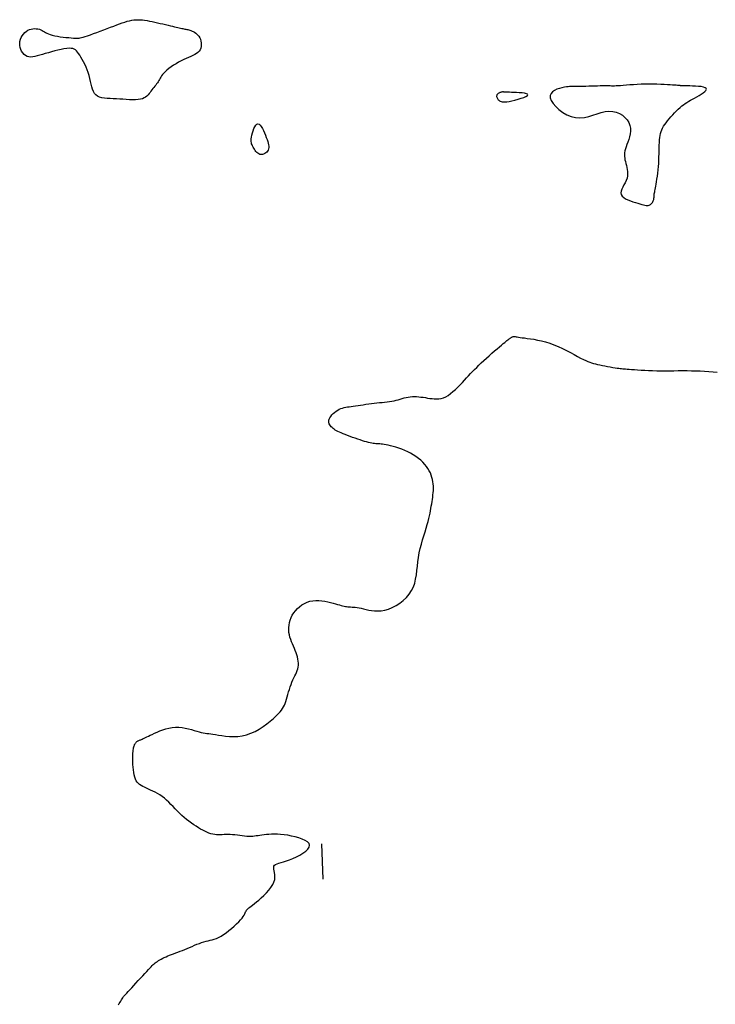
# Model space of a CAD drawing. Header units: millimetres. Extents: x 32690613 to 32693367, y 5343692 to 5344708.
# Tile 627 of 656: x 32692699 to 32692719, y 5344547 to 5344575. Entities that reach past the tile are written whole.
import ezdxf

# ---------------------------------------------------------------- set-up
doc = ezdxf.new("R2010")
doc.units = ezdxf.units.MM
doc.header["$LTSCALE"] = 20
doc.layers.add('02-DGM_HL_491.00', color=62, linetype='Continuous')

msp = doc.modelspace()

# ---------------------------------------------------------------- linework, layer by layer
at = {"layer": '02-DGM_HL_491.00', "elevation": 491, "flags": 128}
for points in [[(32692701.187, 5344573.161), (32692701.161, 5344573.243), (32692701.13, 5344573.324), (32692701.097, 5344573.403), (32692701.061, 5344573.48), (32692701.024, 5344573.552), (32692700.987, 5344573.62), (32692700.952, 5344573.682), (32692700.919, 5344573.738), (32692700.888, 5344573.787), (32692700.859, 5344573.828), (32692700.83, 5344573.863), (32692700.799, 5344573.89), (32692700.763, 5344573.911), (32692700.723, 5344573.925), (32692700.674, 5344573.932), (32692700.617, 5344573.933), (32692700.55, 5344573.927), (32692700.473, 5344573.916), (32692700.39, 5344573.901), (32692700.302, 5344573.881), (32692700.211, 5344573.859), (32692700.12, 5344573.835), (32692700.03, 5344573.809), (32692699.944, 5344573.783), (32692699.863, 5344573.758), (32692699.787, 5344573.735), (32692699.716, 5344573.715), (32692699.65, 5344573.699), (32692699.589, 5344573.689), (32692699.531, 5344573.685), (32692699.478, 5344573.69), (32692699.429, 5344573.704), (32692699.383, 5344573.728), (32692699.341, 5344573.761), (32692699.305, 5344573.802), (32692699.273, 5344573.849), (32692699.248, 5344573.901), (32692699.23, 5344573.957), (32692699.22, 5344574.015), (32692699.218, 5344574.073), (32692699.224, 5344574.13), (32692699.239, 5344574.187), (32692699.261, 5344574.24), (32692699.289, 5344574.29), (32692699.323, 5344574.337), (32692699.361, 5344574.378), (32692699.403, 5344574.413), (32692699.448, 5344574.442), (32692699.494, 5344574.464), (32692699.542, 5344574.479), (32692699.591, 5344574.487), (32692699.639, 5344574.49), (32692699.686, 5344574.488), (32692699.732, 5344574.481), (32692699.775, 5344574.471), (32692699.814, 5344574.458), (32692699.85, 5344574.441), (32692699.884, 5344574.423), (32692699.918, 5344574.404), (32692699.953, 5344574.383), (32692699.991, 5344574.363), (32692700.034, 5344574.342), (32692700.084, 5344574.323), (32692700.142, 5344574.305), (32692700.21, 5344574.289), (32692700.285, 5344574.275), (32692700.365, 5344574.262), (32692700.448, 5344574.252), (32692700.529, 5344574.243), (32692700.606, 5344574.235), (32692700.677, 5344574.229), (32692700.739, 5344574.223), (32692700.789, 5344574.22), (32692700.831, 5344574.217), (32692700.866, 5344574.217), (32692700.9, 5344574.22), (32692700.934, 5344574.225), (32692700.972, 5344574.235), (32692701.017, 5344574.248), (32692701.072, 5344574.267), (32692701.14, 5344574.29), (32692701.22, 5344574.318), (32692701.308, 5344574.35), (32692701.402, 5344574.384), (32692701.5, 5344574.42), (32692701.6, 5344574.457), (32692701.698, 5344574.493), (32692701.794, 5344574.529), (32692701.883, 5344574.563), (32692701.968, 5344574.595), (32692702.048, 5344574.625), (32692702.123, 5344574.652), (32692702.194, 5344574.676), (32692702.263, 5344574.697), (32692702.328, 5344574.714), (32692702.391, 5344574.727), (32692702.452, 5344574.737), (32692702.513, 5344574.742), (32692702.573, 5344574.743), (32692702.633, 5344574.741), (32692702.695, 5344574.736), (32692702.758, 5344574.729), (32692702.825, 5344574.718), (32692702.894, 5344574.706), (32692702.968, 5344574.691), (32692703.044, 5344574.675), (32692703.122, 5344574.658), (32692703.201, 5344574.64), (32692703.278, 5344574.622), (32692703.352, 5344574.604), (32692703.424, 5344574.587), (32692703.49, 5344574.571), (32692703.55, 5344574.556), (32692703.604, 5344574.543), (32692703.653, 5344574.531), (32692703.698, 5344574.521), (32692703.738, 5344574.511), (32692703.775, 5344574.503), (32692703.809, 5344574.496), (32692703.841, 5344574.49), (32692703.871, 5344574.484), (32692703.9, 5344574.479), (32692703.927, 5344574.474), (32692703.955, 5344574.469), (32692703.982, 5344574.463), (32692704.01, 5344574.455), (32692704.04, 5344574.446), (32692704.07, 5344574.435), (32692704.103, 5344574.422), (32692704.137, 5344574.406), (32692704.171, 5344574.386), (32692704.205, 5344574.364), (32692704.237, 5344574.337), (32692704.267, 5344574.307), (32692704.295, 5344574.272), (32692704.318, 5344574.232), (32692704.337, 5344574.187), (32692704.351, 5344574.139), (32692704.359, 5344574.089), (32692704.361, 5344574.037), (32692704.357, 5344573.986), (32692704.346, 5344573.937), (32692704.328, 5344573.891), (32692704.302, 5344573.85), (32692704.268, 5344573.814), (32692704.227, 5344573.782), (32692704.179, 5344573.754), (32692704.126, 5344573.728), (32692704.067, 5344573.703), (32692704.004, 5344573.676), (32692703.936, 5344573.648), (32692703.866, 5344573.616), (32692703.794, 5344573.58), (32692703.72, 5344573.539), (32692703.647, 5344573.496), (32692703.575, 5344573.451), (32692703.507, 5344573.405), (32692703.444, 5344573.359), (32692703.387, 5344573.314), (32692703.338, 5344573.27), (32692703.297, 5344573.229), (32692703.263, 5344573.19), (32692703.236, 5344573.153), (32692703.213, 5344573.118), (32692703.194, 5344573.084), (32692703.176, 5344573.051), (32692703.159, 5344573.019), (32692703.14, 5344572.987), (32692703.119, 5344572.955), (32692703.096, 5344572.923), (32692703.072, 5344572.89), (32692703.045, 5344572.857), (32692703.018, 5344572.824), (32692702.991, 5344572.79), (32692702.964, 5344572.756), (32692702.936, 5344572.721), (32692702.91, 5344572.685), (32692702.883, 5344572.649), (32692702.854, 5344572.615), (32692702.822, 5344572.582), (32692702.786, 5344572.553), (32692702.744, 5344572.527), (32692702.694, 5344572.505), (32692702.637, 5344572.489), (32692702.57, 5344572.479), (32692702.496, 5344572.475), (32692702.414, 5344572.475), (32692702.327, 5344572.478), (32692702.237, 5344572.483), (32692702.144, 5344572.49), (32692702.051, 5344572.496), (32692701.958, 5344572.502), (32692701.867, 5344572.506), (32692701.78, 5344572.509), (32692701.697, 5344572.514), (32692701.618, 5344572.522), (32692701.546, 5344572.534), (32692701.481, 5344572.552), (32692701.424, 5344572.577), (32692701.376, 5344572.612), (32692701.337, 5344572.657), (32692701.307, 5344572.712), (32692701.282, 5344572.775), (32692701.262, 5344572.844), (32692701.245, 5344572.919), (32692701.228, 5344572.997), (32692701.209, 5344573.079)], [(32692715.807, 5344572.868), (32692715.742, 5344572.868), (32692715.667, 5344572.866), (32692715.587, 5344572.864), (32692715.503, 5344572.862), (32692715.419, 5344572.859), (32692715.338, 5344572.856), (32692715.262, 5344572.854), (32692715.194, 5344572.852), (32692715.137, 5344572.85), (32692715.09, 5344572.849), (32692715.05, 5344572.848), (32692715.018, 5344572.848), (32692714.991, 5344572.848), (32692714.968, 5344572.848), (32692714.947, 5344572.849), (32692714.927, 5344572.85), (32692714.906, 5344572.852), (32692714.884, 5344572.853), (32692714.859, 5344572.853), (32692714.83, 5344572.853), (32692714.795, 5344572.85), (32692714.754, 5344572.846), (32692714.706, 5344572.839), (32692714.649, 5344572.829), (32692714.582, 5344572.815), (32692714.511, 5344572.797), (32692714.439, 5344572.773), (32692714.372, 5344572.742), (32692714.315, 5344572.704), (32692714.272, 5344572.657), (32692714.248, 5344572.6), (32692714.248, 5344572.533), (32692714.276, 5344572.455), (32692714.329, 5344572.37), (32692714.403, 5344572.282), (32692714.495, 5344572.196), (32692714.602, 5344572.118), (32692714.718, 5344572.05), (32692714.841, 5344571.999), (32692714.967, 5344571.969), (32692715.092, 5344571.962), (32692715.216, 5344571.975), (32692715.338, 5344572.002), (32692715.458, 5344572.038), (32692715.576, 5344572.076), (32692715.692, 5344572.111), (32692715.804, 5344572.139), (32692715.913, 5344572.152), (32692716.018, 5344572.146), (32692716.117, 5344572.124), (32692716.21, 5344572.086), (32692716.293, 5344572.035), (32692716.367, 5344571.974), (32692716.428, 5344571.905), (32692716.476, 5344571.83), (32692716.508, 5344571.751), (32692716.524, 5344571.671), (32692716.526, 5344571.59), (32692716.516, 5344571.509), (32692716.498, 5344571.43), (32692716.474, 5344571.353), (32692716.447, 5344571.279), (32692716.421, 5344571.208), (32692716.397, 5344571.142), (32692716.378, 5344571.081), (32692716.365, 5344571.025), (32692716.357, 5344570.972), (32692716.353, 5344570.921), (32692716.354, 5344570.872), (32692716.358, 5344570.824), (32692716.366, 5344570.775), (32692716.377, 5344570.724), (32692716.391, 5344570.671), (32692716.406, 5344570.616), (32692716.42, 5344570.559), (32692716.431, 5344570.501), (32692716.439, 5344570.44), (32692716.442, 5344570.379), (32692716.437, 5344570.317), (32692716.424, 5344570.254), (32692716.401, 5344570.19), (32692716.371, 5344570.127), (32692716.338, 5344570.065), (32692716.307, 5344570.004), (32692716.279, 5344569.945), (32692716.26, 5344569.889), (32692716.253, 5344569.837), (32692716.261, 5344569.789), (32692716.288, 5344569.745), (32692716.33, 5344569.705), (32692716.385, 5344569.67), (32692716.449, 5344569.638), (32692716.519, 5344569.61), (32692716.592, 5344569.584), (32692716.663, 5344569.562), (32692716.729, 5344569.543), (32692716.789, 5344569.526), (32692716.841, 5344569.511), (32692716.887, 5344569.499), (32692716.927, 5344569.49), (32692716.963, 5344569.485), (32692716.994, 5344569.482), (32692717.022, 5344569.484), (32692717.047, 5344569.49), (32692717.071, 5344569.499), (32692717.092, 5344569.513), (32692717.111, 5344569.529), (32692717.129, 5344569.547), (32692717.144, 5344569.567), (32692717.157, 5344569.589), (32692717.167, 5344569.61), (32692717.176, 5344569.632), (32692717.182, 5344569.652), (32692717.185, 5344569.673), (32692717.188, 5344569.692), (32692717.189, 5344569.712), (32692717.19, 5344569.731), (32692717.191, 5344569.751), (32692717.192, 5344569.772), (32692717.194, 5344569.793), (32692717.197, 5344569.815), (32692717.202, 5344569.839), (32692717.208, 5344569.866), (32692717.215, 5344569.898), (32692717.223, 5344569.934), (32692717.232, 5344569.977), (32692717.241, 5344570.027), (32692717.252, 5344570.086), (32692717.262, 5344570.153), (32692717.273, 5344570.229), (32692717.284, 5344570.31), (32692717.295, 5344570.397), (32692717.305, 5344570.488), (32692717.313, 5344570.581), (32692717.321, 5344570.674), (32692717.327, 5344570.767), (32692717.33, 5344570.858), (32692717.333, 5344570.946), (32692717.334, 5344571.031), (32692717.336, 5344571.113), (32692717.338, 5344571.192), (32692717.341, 5344571.266), (32692717.345, 5344571.336), (32692717.352, 5344571.402), (32692717.361, 5344571.462), (32692717.374, 5344571.519), (32692717.39, 5344571.572), (32692717.409, 5344571.623), (32692717.433, 5344571.673), (32692717.46, 5344571.723), (32692717.493, 5344571.773), (32692717.53, 5344571.826), (32692717.572, 5344571.881), (32692717.618, 5344571.937), (32692717.667, 5344571.995), (32692717.719, 5344572.052), (32692717.772, 5344572.108), (32692717.825, 5344572.162), (32692717.878, 5344572.212), (32692717.93, 5344572.258), (32692717.979, 5344572.3), (32692718.027, 5344572.336), (32692718.075, 5344572.37), (32692718.122, 5344572.401), (32692718.171, 5344572.431), (32692718.223, 5344572.461), (32692718.278, 5344572.492), (32692718.336, 5344572.524), (32692718.4, 5344572.559), (32692718.464, 5344572.596), (32692718.526, 5344572.633), (32692718.582, 5344572.671), (32692718.628, 5344572.707), (32692718.66, 5344572.74), (32692718.675, 5344572.771), (32692718.669, 5344572.797), (32692718.639, 5344572.818), (32692718.589, 5344572.834), (32692718.523, 5344572.847), (32692718.447, 5344572.855), (32692718.366, 5344572.862), (32692718.284, 5344572.865), (32692718.206, 5344572.868), (32692718.138, 5344572.869), (32692718.082, 5344572.87), (32692718.038, 5344572.871), (32692718.004, 5344572.872), (32692717.98, 5344572.873), (32692717.962, 5344572.873), (32692717.949, 5344572.874), (32692717.939, 5344572.874), (32692717.93, 5344572.875), (32692717.922, 5344572.876), (32692717.911, 5344572.877), (32692717.897, 5344572.879), (32692717.878, 5344572.881), (32692717.852, 5344572.883), (32692717.818, 5344572.886), (32692717.773, 5344572.889), (32692717.717, 5344572.893), (32692717.648, 5344572.898), (32692717.567, 5344572.902), (32692717.476, 5344572.907), (32692717.378, 5344572.912), (32692717.273, 5344572.915), (32692717.163, 5344572.917), (32692717.05, 5344572.918), (32692716.937, 5344572.917), (32692716.824, 5344572.913), (32692716.712, 5344572.908), (32692716.605, 5344572.902), (32692716.502, 5344572.894), (32692716.406, 5344572.887), (32692716.318, 5344572.88), (32692716.239, 5344572.874), (32692716.171, 5344572.869), (32692716.114, 5344572.866), (32692716.066, 5344572.864), (32692716.025, 5344572.864), (32692715.987, 5344572.865), (32692715.949, 5344572.866), (32692715.908, 5344572.867), (32692715.862, 5344572.868)], [(32692713.148, 5344572.685), (32692713.092, 5344572.687), (32692713.048, 5344572.689), (32692713.014, 5344572.69), (32692712.988, 5344572.692), (32692712.969, 5344572.693), (32692712.955, 5344572.694), (32692712.944, 5344572.695), (32692712.934, 5344572.695), (32692712.924, 5344572.696), (32692712.914, 5344572.696), (32692712.904, 5344572.696), (32692712.893, 5344572.696), (32692712.881, 5344572.694), (32692712.868, 5344572.692), (32692712.855, 5344572.689), (32692712.84, 5344572.684), (32692712.824, 5344572.678), (32692712.807, 5344572.67), (32692712.791, 5344572.661), (32692712.775, 5344572.651), (32692712.761, 5344572.639), (32692712.748, 5344572.627), (32692712.739, 5344572.613), (32692712.732, 5344572.597), (32692712.729, 5344572.581), (32692712.73, 5344572.564), (32692712.735, 5344572.546), (32692712.742, 5344572.528), (32692712.752, 5344572.51), (32692712.764, 5344572.493), (32692712.777, 5344572.476), (32692712.793, 5344572.461), (32692712.81, 5344572.446), (32692712.83, 5344572.434), (32692712.854, 5344572.424), (32692712.883, 5344572.417), (32692712.92, 5344572.414), (32692712.965, 5344572.415), (32692713.02, 5344572.42), (32692713.086, 5344572.43), (32692713.164, 5344572.446), (32692713.249, 5344572.467), (32692713.337, 5344572.49), (32692713.421, 5344572.516), (32692713.497, 5344572.543), (32692713.558, 5344572.569), (32692713.601, 5344572.594), (32692713.618, 5344572.615), (32692713.607, 5344572.633), (32692713.572, 5344572.648), (32692713.518, 5344572.659), (32692713.449, 5344572.668), (32692713.373, 5344572.674), (32692713.294, 5344572.679), (32692713.217, 5344572.682)], [(32692705.829, 5344571.136), (32692705.813, 5344571.166), (32692705.8, 5344571.195), (32692705.789, 5344571.224), (32692705.781, 5344571.255), (32692705.776, 5344571.289), (32692705.774, 5344571.327), (32692705.777, 5344571.37), (32692705.784, 5344571.42), (32692705.796, 5344571.477), (32692705.811, 5344571.538), (32692705.831, 5344571.599), (32692705.854, 5344571.658), (32692705.879, 5344571.71), (32692705.907, 5344571.752), (32692705.936, 5344571.78), (32692705.967, 5344571.791), (32692705.998, 5344571.782), (32692706.03, 5344571.756), (32692706.062, 5344571.715), (32692706.093, 5344571.664), (32692706.124, 5344571.604), (32692706.152, 5344571.54), (32692706.179, 5344571.475), (32692706.204, 5344571.411), (32692706.226, 5344571.352), (32692706.244, 5344571.297), (32692706.259, 5344571.248), (32692706.27, 5344571.202), (32692706.275, 5344571.159), (32692706.276, 5344571.121), (32692706.271, 5344571.085), (32692706.26, 5344571.052), (32692706.242, 5344571.021), (32692706.219, 5344570.994), (32692706.192, 5344570.97), (32692706.161, 5344570.95), (32692706.128, 5344570.936), (32692706.093, 5344570.927), (32692706.059, 5344570.924), (32692706.026, 5344570.929), (32692705.994, 5344570.941), (32692705.965, 5344570.959), (32692705.937, 5344570.983), (32692705.912, 5344571.01), (32692705.888, 5344571.04), (32692705.867, 5344571.072), (32692705.847, 5344571.105)]]:
    msp.add_lwpolyline(points, close=True, dxfattribs=at)
for points in [[(32692702.02, 5344546.838), (32692702.04, 5344546.876), (32692702.06, 5344546.913), (32692702.079, 5344546.949), (32692702.099, 5344546.982), (32692702.119, 5344547.013), (32692702.14, 5344547.043), (32692702.162, 5344547.073), (32692702.188, 5344547.104), (32692702.218, 5344547.138), (32692702.252, 5344547.176), (32692702.292, 5344547.219), (32692702.338, 5344547.269), (32692702.391, 5344547.327), (32692702.451, 5344547.391), (32692702.513, 5344547.459), (32692702.578, 5344547.529), (32692702.643, 5344547.599), (32692702.706, 5344547.667), (32692702.765, 5344547.731), (32692702.818, 5344547.789), (32692702.865, 5344547.839), (32692702.905, 5344547.882), (32692702.94, 5344547.919), (32692702.972, 5344547.951), (32692703.001, 5344547.979), (32692703.029, 5344548.004), (32692703.057, 5344548.027), (32692703.086, 5344548.049), (32692703.118, 5344548.071), (32692703.152, 5344548.093), (32692703.189, 5344548.116), (32692703.228, 5344548.138), (32692703.271, 5344548.16), (32692703.315, 5344548.182), (32692703.363, 5344548.203), (32692703.413, 5344548.225), (32692703.465, 5344548.246), (32692703.52, 5344548.267), (32692703.578, 5344548.289), (32692703.637, 5344548.311), (32692703.699, 5344548.334), (32692703.762, 5344548.358), (32692703.828, 5344548.383), (32692703.895, 5344548.41), (32692703.963, 5344548.438), (32692704.032, 5344548.468), (32692704.102, 5344548.498), (32692704.172, 5344548.527), (32692704.24, 5344548.555), (32692704.308, 5344548.582), (32692704.373, 5344548.606), (32692704.437, 5344548.626), (32692704.497, 5344548.643), (32692704.556, 5344548.657), (32692704.613, 5344548.671), (32692704.671, 5344548.685), (32692704.73, 5344548.703), (32692704.79, 5344548.724), (32692704.854, 5344548.752), (32692704.922, 5344548.788), (32692704.995, 5344548.833), (32692705.071, 5344548.885), (32692705.147, 5344548.943), (32692705.223, 5344549.005), (32692705.296, 5344549.068), (32692705.364, 5344549.131), (32692705.424, 5344549.191), (32692705.476, 5344549.247), (32692705.517, 5344549.297), (32692705.55, 5344549.342), (32692705.574, 5344549.381), (32692705.593, 5344549.416), (32692705.608, 5344549.446), (32692705.62, 5344549.474), (32692705.633, 5344549.498), (32692705.646, 5344549.521), (32692705.663, 5344549.542), (32692705.683, 5344549.562), (32692705.708, 5344549.584), (32692705.738, 5344549.608), (32692705.773, 5344549.635), (32692705.816, 5344549.668), (32692705.866, 5344549.707), (32692705.923, 5344549.754), (32692705.989, 5344549.809), (32692706.06, 5344549.872), (32692706.134, 5344549.941), (32692706.206, 5344550.014), (32692706.275, 5344550.09), (32692706.335, 5344550.167), (32692706.386, 5344550.245), (32692706.422, 5344550.32), (32692706.442, 5344550.392), (32692706.45, 5344550.461), (32692706.447, 5344550.525), (32692706.439, 5344550.585), (32692706.428, 5344550.639), (32692706.419, 5344550.687), (32692706.416, 5344550.73), (32692706.421, 5344550.765), (32692706.439, 5344550.793), (32692706.469, 5344550.816), (32692706.51, 5344550.836), (32692706.562, 5344550.854), (32692706.624, 5344550.872), (32692706.695, 5344550.893), (32692706.776, 5344550.918), (32692706.864, 5344550.949), (32692706.96, 5344550.988), (32692707.058, 5344551.033), (32692707.154, 5344551.083), (32692707.243, 5344551.137), (32692707.32, 5344551.194), (32692707.38, 5344551.251), (32692707.419, 5344551.307), (32692707.432, 5344551.36), (32692707.415, 5344551.41), (32692707.372, 5344551.457), (32692707.307, 5344551.499), (32692707.224, 5344551.536), (32692707.128, 5344551.57), (32692707.024, 5344551.598), (32692706.916, 5344551.623), (32692706.81, 5344551.642), (32692706.707, 5344551.656), (32692706.611, 5344551.666), (32692706.519, 5344551.672), (32692706.433, 5344551.674), (32692706.352, 5344551.673), (32692706.277, 5344551.67), (32692706.207, 5344551.664), (32692706.142, 5344551.657), (32692706.082, 5344551.649), (32692706.026, 5344551.641), (32692705.973, 5344551.632), (32692705.922, 5344551.624), (32692705.871, 5344551.617), (32692705.82, 5344551.612), (32692705.767, 5344551.61), (32692705.71, 5344551.61), (32692705.65, 5344551.613), (32692705.586, 5344551.62), (32692705.52, 5344551.627), (32692705.452, 5344551.636), (32692705.384, 5344551.645), (32692705.316, 5344551.654), (32692705.249, 5344551.66), (32692705.185, 5344551.665), (32692705.124, 5344551.666), (32692705.066, 5344551.665), (32692705.01, 5344551.662), (32692704.955, 5344551.66), (32692704.902, 5344551.658), (32692704.849, 5344551.657), (32692704.797, 5344551.659), (32692704.744, 5344551.665), (32692704.691, 5344551.675), (32692704.636, 5344551.689), (32692704.58, 5344551.707), (32692704.523, 5344551.73), (32692704.465, 5344551.756), (32692704.405, 5344551.787), (32692704.344, 5344551.821), (32692704.281, 5344551.858), (32692704.216, 5344551.899), (32692704.149, 5344551.943), (32692704.082, 5344551.99), (32692704.014, 5344552.04), (32692703.947, 5344552.093), (32692703.88, 5344552.148), (32692703.813, 5344552.206), (32692703.749, 5344552.266), (32692703.685, 5344552.328), (32692703.624, 5344552.391), (32692703.563, 5344552.454), (32692703.503, 5344552.517), (32692703.442, 5344552.578), (32692703.381, 5344552.636), (32692703.32, 5344552.69), (32692703.256, 5344552.74), (32692703.191, 5344552.785), (32692703.124, 5344552.825), (32692703.058, 5344552.861), (32692702.992, 5344552.894), (32692702.927, 5344552.924), (32692702.865, 5344552.951), (32692702.806, 5344552.977), (32692702.751, 5344553.002), (32692702.702, 5344553.027), (32692702.657, 5344553.052), (32692702.616, 5344553.08), (32692702.58, 5344553.111), (32692702.549, 5344553.146), (32692702.521, 5344553.186), (32692702.498, 5344553.233), (32692702.478, 5344553.288), (32692702.462, 5344553.351), (32692702.449, 5344553.42), (32692702.439, 5344553.494), (32692702.432, 5344553.571), (32692702.427, 5344553.648), (32692702.424, 5344553.723), (32692702.422, 5344553.795), (32692702.422, 5344553.861), (32692702.424, 5344553.92), (32692702.426, 5344553.972), (32692702.429, 5344554.017), (32692702.433, 5344554.057), (32692702.438, 5344554.091), (32692702.444, 5344554.122), (32692702.451, 5344554.149), (32692702.458, 5344554.173), (32692702.467, 5344554.195), (32692702.475, 5344554.215), (32692702.485, 5344554.232), (32692702.495, 5344554.249), (32692702.505, 5344554.263), (32692702.516, 5344554.276), (32692702.528, 5344554.287), (32692702.54, 5344554.297), (32692702.552, 5344554.306), (32692702.565, 5344554.314), (32692702.579, 5344554.321), (32692702.594, 5344554.328), (32692702.61, 5344554.335), (32692702.627, 5344554.343), (32692702.647, 5344554.351), (32692702.668, 5344554.36), (32692702.691, 5344554.37), (32692702.718, 5344554.382), (32692702.747, 5344554.396), (32692702.781, 5344554.411), (32692702.82, 5344554.43), (32692702.864, 5344554.451), (32692702.915, 5344554.475), (32692702.973, 5344554.502), (32692703.038, 5344554.533), (32692703.11, 5344554.566), (32692703.187, 5344554.598), (32692703.27, 5344554.63), (32692703.357, 5344554.658), (32692703.447, 5344554.681), (32692703.539, 5344554.698), (32692703.632, 5344554.707), (32692703.726, 5344554.706), (32692703.819, 5344554.696), (32692703.91, 5344554.681), (32692703.999, 5344554.661), (32692704.083, 5344554.638), (32692704.163, 5344554.614), (32692704.237, 5344554.592), (32692704.304, 5344554.572), (32692704.364, 5344554.557), (32692704.418, 5344554.545), (32692704.469, 5344554.536), (32692704.52, 5344554.528), (32692704.572, 5344554.522), (32692704.629, 5344554.514), (32692704.693, 5344554.506), (32692704.766, 5344554.495), (32692704.85, 5344554.481), (32692704.945, 5344554.466), (32692705.049, 5344554.452), (32692705.159, 5344554.442), (32692705.275, 5344554.438), (32692705.396, 5344554.443), (32692705.518, 5344554.459), (32692705.642, 5344554.487), (32692705.765, 5344554.531), (32692705.886, 5344554.587), (32692706.003, 5344554.652), (32692706.115, 5344554.725), (32692706.22, 5344554.801), (32692706.317, 5344554.877), (32692706.404, 5344554.951), (32692706.479, 5344555.02), (32692706.542, 5344555.082), (32692706.593, 5344555.137), (32692706.635, 5344555.187), (32692706.668, 5344555.235), (32692706.696, 5344555.281), (32692706.718, 5344555.329), (32692706.738, 5344555.379), (32692706.757, 5344555.434), (32692706.776, 5344555.495), (32692706.795, 5344555.562), (32692706.815, 5344555.631), (32692706.836, 5344555.703), (32692706.858, 5344555.776), (32692706.881, 5344555.848), (32692706.905, 5344555.917), (32692706.931, 5344555.983), (32692706.957, 5344556.044), (32692706.984, 5344556.101), (32692707.011, 5344556.155), (32692707.037, 5344556.206), (32692707.06, 5344556.256), (32692707.08, 5344556.306), (32692707.096, 5344556.356), (32692707.107, 5344556.407), (32692707.113, 5344556.461), (32692707.113, 5344556.516), (32692707.108, 5344556.574), (32692707.099, 5344556.633), (32692707.085, 5344556.693), (32692707.068, 5344556.753), (32692707.048, 5344556.815), (32692707.025, 5344556.876), (32692707, 5344556.938), (32692706.973, 5344557), (32692706.946, 5344557.062), (32692706.92, 5344557.125), (32692706.896, 5344557.188), (32692706.875, 5344557.253), (32692706.858, 5344557.319), (32692706.846, 5344557.387), (32692706.841, 5344557.456), (32692706.841, 5344557.526), (32692706.848, 5344557.597), (32692706.862, 5344557.669), (32692706.882, 5344557.739), (32692706.909, 5344557.809), (32692706.942, 5344557.877), (32692706.983, 5344557.942), (32692707.031, 5344558.005), (32692707.086, 5344558.064), (32692707.146, 5344558.118), (32692707.212, 5344558.167), (32692707.283, 5344558.209), (32692707.358, 5344558.244), (32692707.438, 5344558.271), (32692707.52, 5344558.288), (32692707.605, 5344558.296), (32692707.692, 5344558.296), (32692707.778, 5344558.288), (32692707.864, 5344558.275), (32692707.946, 5344558.258), (32692708.025, 5344558.239), (32692708.099, 5344558.219), (32692708.166, 5344558.2), (32692708.225, 5344558.182), (32692708.278, 5344558.167), (32692708.325, 5344558.154), (32692708.368, 5344558.143), (32692708.407, 5344558.134), (32692708.444, 5344558.127), (32692708.48, 5344558.121), (32692708.516, 5344558.116), (32692708.554, 5344558.113), (32692708.593, 5344558.11), (32692708.634, 5344558.108), (32692708.678, 5344558.105), (32692708.726, 5344558.1), (32692708.777, 5344558.094), (32692708.833, 5344558.085), (32692708.893, 5344558.073), (32692708.959, 5344558.057), (32692709.03, 5344558.039), (32692709.107, 5344558.022), (32692709.188, 5344558.008), (32692709.274, 5344557.998), (32692709.366, 5344557.996), (32692709.462, 5344558.002), (32692709.563, 5344558.021), (32692709.668, 5344558.052), (32692709.775, 5344558.097), (32692709.882, 5344558.153), (32692709.986, 5344558.219), (32692710.084, 5344558.296), (32692710.174, 5344558.381), (32692710.253, 5344558.474), (32692710.319, 5344558.573), (32692710.371, 5344558.678), (32692710.409, 5344558.788), (32692710.436, 5344558.902), (32692710.456, 5344559.02), (32692710.472, 5344559.141), (32692710.485, 5344559.264), (32692710.499, 5344559.389), (32692710.516, 5344559.515), (32692710.539, 5344559.641), (32692710.567, 5344559.766), (32692710.599, 5344559.889), (32692710.632, 5344560.009), (32692710.667, 5344560.126), (32692710.701, 5344560.237), (32692710.734, 5344560.343), (32692710.764, 5344560.442), (32692710.789, 5344560.533), (32692710.811, 5344560.617), (32692710.829, 5344560.695), (32692710.845, 5344560.768), (32692710.858, 5344560.837), (32692710.87, 5344560.903), (32692710.88, 5344560.967), (32692710.891, 5344561.031), (32692710.901, 5344561.093), (32692710.91, 5344561.156), (32692710.919, 5344561.219), (32692710.927, 5344561.282), (32692710.933, 5344561.345), (32692710.937, 5344561.408), (32692710.939, 5344561.47), (32692710.938, 5344561.533), (32692710.934, 5344561.595), (32692710.926, 5344561.657), (32692710.915, 5344561.719), (32692710.899, 5344561.781), (32692710.878, 5344561.843), (32692710.853, 5344561.905), (32692710.822, 5344561.966), (32692710.785, 5344562.027), (32692710.742, 5344562.088), (32692710.693, 5344562.148), (32692710.639, 5344562.207), (32692710.579, 5344562.264), (32692710.514, 5344562.319), (32692710.444, 5344562.372), (32692710.37, 5344562.421), (32692710.292, 5344562.467), (32692710.211, 5344562.508), (32692710.127, 5344562.546), (32692710.042, 5344562.58), (32692709.958, 5344562.61), (32692709.877, 5344562.636), (32692709.798, 5344562.658), (32692709.725, 5344562.677), (32692709.658, 5344562.692), (32692709.599, 5344562.703), (32692709.546, 5344562.712), (32692709.5, 5344562.718), (32692709.457, 5344562.722), (32692709.418, 5344562.726), (32692709.381, 5344562.728), (32692709.345, 5344562.731), (32692709.309, 5344562.734), (32692709.272, 5344562.738), (32692709.232, 5344562.744), (32692709.191, 5344562.752), (32692709.146, 5344562.761), (32692709.099, 5344562.772), (32692709.047, 5344562.785), (32692708.991, 5344562.801), (32692708.93, 5344562.819), (32692708.865, 5344562.84), (32692708.795, 5344562.863), (32692708.723, 5344562.887), (32692708.65, 5344562.913), (32692708.578, 5344562.939), (32692708.508, 5344562.965), (32692708.442, 5344562.99), (32692708.381, 5344563.015), (32692708.326, 5344563.038), (32692708.276, 5344563.06), (32692708.233, 5344563.081), (32692708.193, 5344563.101), (32692708.158, 5344563.122), (32692708.127, 5344563.143), (32692708.098, 5344563.165), (32692708.071, 5344563.189), (32692708.046, 5344563.214), (32692708.023, 5344563.24), (32692708.004, 5344563.268), (32692707.988, 5344563.298), (32692707.978, 5344563.329), (32692707.974, 5344563.362), (32692707.976, 5344563.397), (32692707.986, 5344563.433), (32692708.005, 5344563.471), (32692708.03, 5344563.509), (32692708.062, 5344563.547), (32692708.099, 5344563.585), (32692708.14, 5344563.621), (32692708.183, 5344563.654), (32692708.228, 5344563.683), (32692708.273, 5344563.708), (32692708.318, 5344563.728), (32692708.362, 5344563.744), (32692708.408, 5344563.756), (32692708.454, 5344563.766), (32692708.503, 5344563.774), (32692708.555, 5344563.781), (32692708.61, 5344563.787), (32692708.67, 5344563.795), (32692708.735, 5344563.804), (32692708.804, 5344563.815), (32692708.876, 5344563.826), (32692708.951, 5344563.838), (32692709.028, 5344563.85), (32692709.106, 5344563.861), (32692709.185, 5344563.872), (32692709.262, 5344563.882), (32692709.339, 5344563.89), (32692709.413, 5344563.897), (32692709.487, 5344563.904), (32692709.558, 5344563.911), (32692709.627, 5344563.918), (32692709.695, 5344563.926), (32692709.76, 5344563.936), (32692709.824, 5344563.948), (32692709.884, 5344563.963), (32692709.944, 5344563.979), (32692710.001, 5344563.995), (32692710.058, 5344564.012), (32692710.114, 5344564.029), (32692710.17, 5344564.043), (32692710.226, 5344564.055), (32692710.284, 5344564.064), (32692710.342, 5344564.069), (32692710.402, 5344564.07), (32692710.462, 5344564.068), (32692710.523, 5344564.063), (32692710.585, 5344564.056), (32692710.648, 5344564.048), (32692710.711, 5344564.038), (32692710.773, 5344564.028), (32692710.836, 5344564.018), (32692710.9, 5344564.01), (32692710.963, 5344564.004), (32692711.027, 5344564.003), (32692711.091, 5344564.007), (32692711.156, 5344564.017), (32692711.222, 5344564.036), (32692711.289, 5344564.065), (32692711.357, 5344564.104), (32692711.426, 5344564.152), (32692711.494, 5344564.208), (32692711.563, 5344564.27), (32692711.63, 5344564.335), (32692711.696, 5344564.402), (32692711.76, 5344564.47), (32692711.821, 5344564.536), (32692711.88, 5344564.6), (32692711.937, 5344564.661), (32692711.992, 5344564.72), (32692712.048, 5344564.779), (32692712.105, 5344564.837), (32692712.165, 5344564.897), (32692712.227, 5344564.958), (32692712.294, 5344565.022), (32692712.366, 5344565.088), (32692712.441, 5344565.157), (32692712.518, 5344565.226), (32692712.595, 5344565.294), (32692712.67, 5344565.36), (32692712.742, 5344565.421), (32692712.808, 5344565.478), (32692712.867, 5344565.528), (32692712.917, 5344565.57), (32692712.959, 5344565.604), (32692712.994, 5344565.633), (32692713.023, 5344565.656), (32692713.047, 5344565.675), (32692713.068, 5344565.69), (32692713.085, 5344565.703), (32692713.101, 5344565.715), (32692713.116, 5344565.726), (32692713.13, 5344565.736), (32692713.144, 5344565.745), (32692713.157, 5344565.753), (32692713.17, 5344565.76), (32692713.183, 5344565.765), (32692713.196, 5344565.769), (32692713.209, 5344565.771), (32692713.223, 5344565.771), (32692713.238, 5344565.77), (32692713.256, 5344565.767), (32692713.28, 5344565.763), (32692713.309, 5344565.757), (32692713.346, 5344565.751), (32692713.393, 5344565.744), (32692713.45, 5344565.736), (32692713.518, 5344565.728), (32692713.598, 5344565.718), (32692713.687, 5344565.706), (32692713.785, 5344565.691), (32692713.89, 5344565.671), (32692714, 5344565.647), (32692714.116, 5344565.616), (32692714.234, 5344565.579), (32692714.355, 5344565.534), (32692714.475, 5344565.483), (32692714.595, 5344565.428), (32692714.711, 5344565.371), (32692714.823, 5344565.313), (32692714.928, 5344565.258), (32692715.025, 5344565.206), (32692715.111, 5344565.161), (32692715.187, 5344565.122), (32692715.254, 5344565.09), (32692715.313, 5344565.064), (32692715.368, 5344565.042), (32692715.421, 5344565.024), (32692715.473, 5344565.008), (32692715.529, 5344564.994), (32692715.588, 5344564.98), (32692715.655, 5344564.965), (32692715.726, 5344564.951), (32692715.8, 5344564.936), (32692715.875, 5344564.922), (32692715.949, 5344564.909), (32692716.02, 5344564.896), (32692716.085, 5344564.886), (32692716.142, 5344564.877), (32692716.19, 5344564.869), (32692716.231, 5344564.864), (32692716.269, 5344564.86), (32692716.304, 5344564.857), (32692716.341, 5344564.854), (32692716.382, 5344564.852), (32692716.43, 5344564.848), (32692716.487, 5344564.844), (32692716.555, 5344564.839), (32692716.635, 5344564.833), (32692716.724, 5344564.827), (32692716.821, 5344564.82), (32692716.926, 5344564.814), (32692717.035, 5344564.809), (32692717.15, 5344564.804), (32692717.267, 5344564.801), (32692717.386, 5344564.799), (32692717.506, 5344564.799), (32692717.628, 5344564.8), (32692717.751, 5344564.801), (32692717.875, 5344564.803), (32692717.999, 5344564.803), (32692718.124, 5344564.803), (32692718.249, 5344564.802), (32692718.374, 5344564.799), (32692718.499, 5344564.795), (32692718.622, 5344564.788), (32692718.743, 5344564.78), (32692718.862, 5344564.77), (32692718.978, 5344564.758)], [(32692707.764, 5344551.401), (32692707.803, 5344550.402)]]:
    msp.add_lwpolyline(points, dxfattribs=at)

doc.saveas('drawing.dxf')
